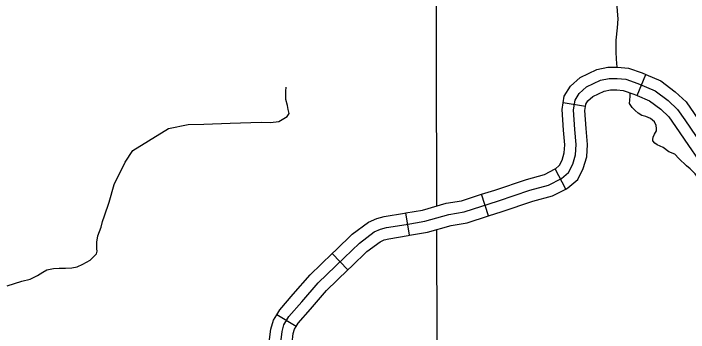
# Model space of a CAD drawing. Extents: x 22866 to 28196, y 1324810 to 1328105.
# Drawn here: x 25027.1 to 25134.1, y 1326298.5 to 1326349.1 of the extents above; entities that cross this region are included whole.
import ezdxf

# ---------------------------------------------------------------- set-up
doc = ezdxf.new("R2010")
doc.units = 0
for name, color, linetype in [('Level 31', 7, 'Continuous'), ('Level 32', 7, 'Continuous'), ('Level 35', 7, 'Continuous'), ('Level 5', 7, 'Continuous')]:
    doc.layers.add(name, color=color, linetype=linetype)

msp = doc.modelspace()

# ---------------------------------------------------------------- linework, layer by layer
at = {"layer": 'Level 31'}
for points in [[(25084.26, 1326314.48), (25085.26, 1326314.92), (25086.22, 1326315.16), (25089.34, 1326315.68), (25092.31, 1326316.19), (25096.08, 1326317.26), (25098.55, 1326317.67), (25103.96, 1326319.42), (25108.92, 1326321.1), (25111.9, 1326321.89), (25113.96, 1326322.95), (25115.09, 1326323.91), (25115.74, 1326325.22), (25116.19, 1326326.69), (25116.29, 1326328.34), (25116.08, 1326330.75), (25115.88, 1326333.84), (25116.12, 1326335.38), (25116.77, 1326336.45), (25117.94, 1326337.48), (25120.16, 1326338.54), (25121.53, 1326338.81), (25122.8, 1326338.85), (25124.17, 1326338.71), (25126.09, 1326338.02), (25128.8, 1326336.86), (25130.86, 1326335.35), (25132.35, 1326333.93)], [(25132.35, 1326333.93), (25133.51, 1326332.25), (25137.11, 1326327), (25139.58, 1326323.3), (25141.33, 1326320.64), (25143.66, 1326316.08), (25144.93, 1326313.43), (25145.75, 1326312.34), (25146.67, 1326311.75), (25148.15, 1326311.07), (25149.38, 1326310.59), (25150.41, 1326309.76), (25151.27, 1326308.43), (25152.08, 1326306.91)], [(25069.43, 1326296.91), (25069.64, 1326298.69), (25069.94, 1326299.76), (25070.73, 1326301.06), (25072.79, 1326303.39), (25075.39, 1326306.41), (25079.47, 1326310.36), (25081.91, 1326312.72), (25084.26, 1326314.48)]]:
    msp.add_lwpolyline(points, dxfattribs=at)
at = {"layer": 'Level 32'}
for p, q in [((25125.94, 1326336.13), (25127.36, 1326339.44)), ((25117.79, 1326334.4), (25114.23, 1326334.95)), ((25114.63, 1326321.27), (25112.97, 1326324.47)), ((25102.41, 1326317.02), (25101.3, 1326320.45)), ((25089.88, 1326313.95), (25089.26, 1326317.49)), ((25080.1, 1326308.46), (25077.6, 1326311.05)), ((25071.88, 1326299.47), (25068.79, 1326301.34))]:
    msp.add_line(p, q, dxfattribs=at)
for points in [[(25114.23, 1326334.95), (25114.39, 1326336.02), (25115.38, 1326337.62), (25116.93, 1326338.99), (25119.59, 1326340.26), (25121.33, 1326340.61), (25122.87, 1326340.65), (25124.57, 1326340.48), (25126.75, 1326339.7), (25127.36, 1326339.44)], [(25127.36, 1326339.44), (25129.7, 1326338.43), (25132.01, 1326336.73), (25133.72, 1326335.11), (25135, 1326333.27), (25137.08, 1326330.24)], [(25117.79, 1326334.4), (25117.84, 1326334.75), (25118.16, 1326335.28), (25118.94, 1326335.96), (25120.74, 1326336.82), (25121.74, 1326337.02), (25122.74, 1326337.05), (25123.77, 1326336.94), (25125.43, 1326336.35), (25125.94, 1326336.13)], [(25125.94, 1326336.13), (25127.9, 1326335.29), (25129.7, 1326333.97), (25130.97, 1326332.75), (25132.03, 1326331.23), (25134.11, 1326328.2)], [(25112.95, 1326324.46), (25113.64, 1326325.05), (25114.06, 1326325.88), (25114.4, 1326327.01), (25114.48, 1326328.32), (25114.29, 1326330.62), (25114.07, 1326333.92), (25114.23, 1326334.95)], [(25114.63, 1326321.27), (25114.97, 1326321.45), (25116.54, 1326322.78), (25117.42, 1326324.55), (25117.97, 1326326.37), (25118.09, 1326328.36), (25117.88, 1326330.89), (25117.69, 1326333.76), (25117.79, 1326334.4)], [(25134.11, 1326328.2), (25135.62, 1326325.99), (25138.08, 1326322.3), (25139.77, 1326319.73), (25140.8, 1326317.72)], [(25101.3, 1326320.45), (25103.4, 1326321.13), (25108.4, 1326322.82), (25111.25, 1326323.58), (25112.97, 1326324.47)], [(25102.41, 1326317.02), (25104.53, 1326317.71), (25109.44, 1326319.37), (25112.55, 1326320.2), (25114.63, 1326321.27)], [(25089.26, 1326317.49), (25091.91, 1326317.95), (25095.69, 1326319.02), (25098.12, 1326319.42), (25101.3, 1326320.45)], [(25077.6, 1326311.05), (25078.22, 1326311.65), (25080.74, 1326314.1), (25083.35, 1326316.04), (25084.67, 1326316.63), (25085.85, 1326316.93), (25089.04, 1326317.45), (25089.26, 1326317.49)], [(25089.88, 1326313.95), (25092.71, 1326314.44), (25096.48, 1326315.5), (25098.98, 1326315.92), (25102.41, 1326317.02)], [(25080.1, 1326308.46), (25080.73, 1326309.06), (25083.08, 1326311.35), (25085.18, 1326312.92), (25085.85, 1326313.22), (25086.58, 1326313.4), (25089.64, 1326313.9), (25089.88, 1326313.95)], [(25068.79, 1326301.34), (25069.27, 1326302.13), (25071.43, 1326304.58), (25074.08, 1326307.65), (25077.6, 1326311.05)], [(25071.88, 1326299.47), (25072.19, 1326299.99), (25074.15, 1326302.21), (25076.7, 1326305.17), (25080.1, 1326308.46)], [(25070.84, 1326287.51), (25069.77, 1326289.09), (25068.62, 1326291.62), (25067.98, 1326293.93), (25067.71, 1326295.47), (25067.62, 1326296.96), (25067.86, 1326299.05), (25068.28, 1326300.49), (25068.79, 1326301.34)], [(25073.82, 1326289.53), (25072.93, 1326290.86), (25072.02, 1326292.85), (25071.5, 1326294.73), (25071.29, 1326295.88), (25071.24, 1326296.86), (25071.41, 1326298.34), (25071.61, 1326299.03), (25071.88, 1326299.47)]]:
    msp.add_lwpolyline(points, dxfattribs=at)
at = {"layer": 'Level 35'}
for points in [[(25122.77, 1326340.65), (25122.71, 1326341.9), (25122.63, 1326343.08), (25122.66, 1326344.91), (25122.86, 1326346.84), (25122.97, 1326348.31), (25122.92, 1326348.86), (25122.86, 1326349.54), (25122.79, 1326350.25), (25122.63, 1326351.4)], [(25043, 1326322.02), (25044.74, 1326325.57), (25045.98, 1326327.4), (25048.47, 1326328.95), (25051.62, 1326330.87), (25054.73, 1326331.53), (25057.22, 1326331.58), (25061.4, 1326331.75), (25066.33, 1326331.89), (25067.79, 1326331.84), (25069.15, 1326332.02), (25070.44, 1326332.78), (25070.75, 1326333.27), (25070.62, 1326333.89), (25070.53, 1326334.56), (25070.22, 1326335.49), (25070.22, 1326336.07), (25070.22, 1326336.82), (25070.31, 1326337.45)], [(25128.71, 1326331.93), (25128.09, 1326332.47), (25127.36, 1326332.81), (25126.73, 1326332.97), (25126.11, 1326333.31), (25125.66, 1326333.73), (25125.16, 1326334.25), (25124.77, 1326334.85), (25124.82, 1326335.4), (25124.88, 1326336), (25124.88, 1326336.55)], [(25135.77, 1326321.24), (25135.67, 1326322.3), (25135.54, 1326323.19), (25135.14, 1326323.71), (25134.39, 1326324.5), (25133.81, 1326324.99), (25132.58, 1326326.12), (25131.93, 1326326.83), (25130.99, 1326327.19), (25130.07, 1326327.9), (25129.13, 1326328.32), (25128.79, 1326328.58), (25128.45, 1326328.95), (25128.45, 1326329.15), (25128.51, 1326329.49), (25128.74, 1326329.97), (25129.03, 1326330.52), (25129.03, 1326330.88), (25129, 1326331.38), (25128.71, 1326331.93)], [(25026.07, 1326305.9), (25028.36, 1326306.68), (25029.68, 1326306.98), (25030.86, 1326307.58), (25031.68, 1326308.09), (25032.33, 1326308.47), (25033.37, 1326308.67), (25034.3, 1326308.71), (25035.3, 1326308.71), (25036.28, 1326308.8), (25037.13, 1326308.93), (25038.04, 1326309.38), (25039.21, 1326310.02), (25039.75, 1326310.54), (25040.19, 1326310.98), (25040.3, 1326311.4), (25040.29, 1326311.77), (25040.29, 1326312.37), (25040.27, 1326312.93), (25040.36, 1326313.48), (25040.45, 1326313.84), (25040.69, 1326314.53), (25040.94, 1326315.22), (25041.16, 1326316.11), (25041.47, 1326317.04), (25042.23, 1326319.2), (25043, 1326322.02)]]:
    msp.add_lwpolyline(points, dxfattribs=at)
at = {"layer": 'Level 5'}
for points in [[(25094.2, 1326318.6), (25093.97, 1326411.49)], [(25094.3, 1326279.44), (25094.21, 1326314.86)]]:
    msp.add_lwpolyline(points, dxfattribs=at)

doc.saveas('drawing.dxf')
